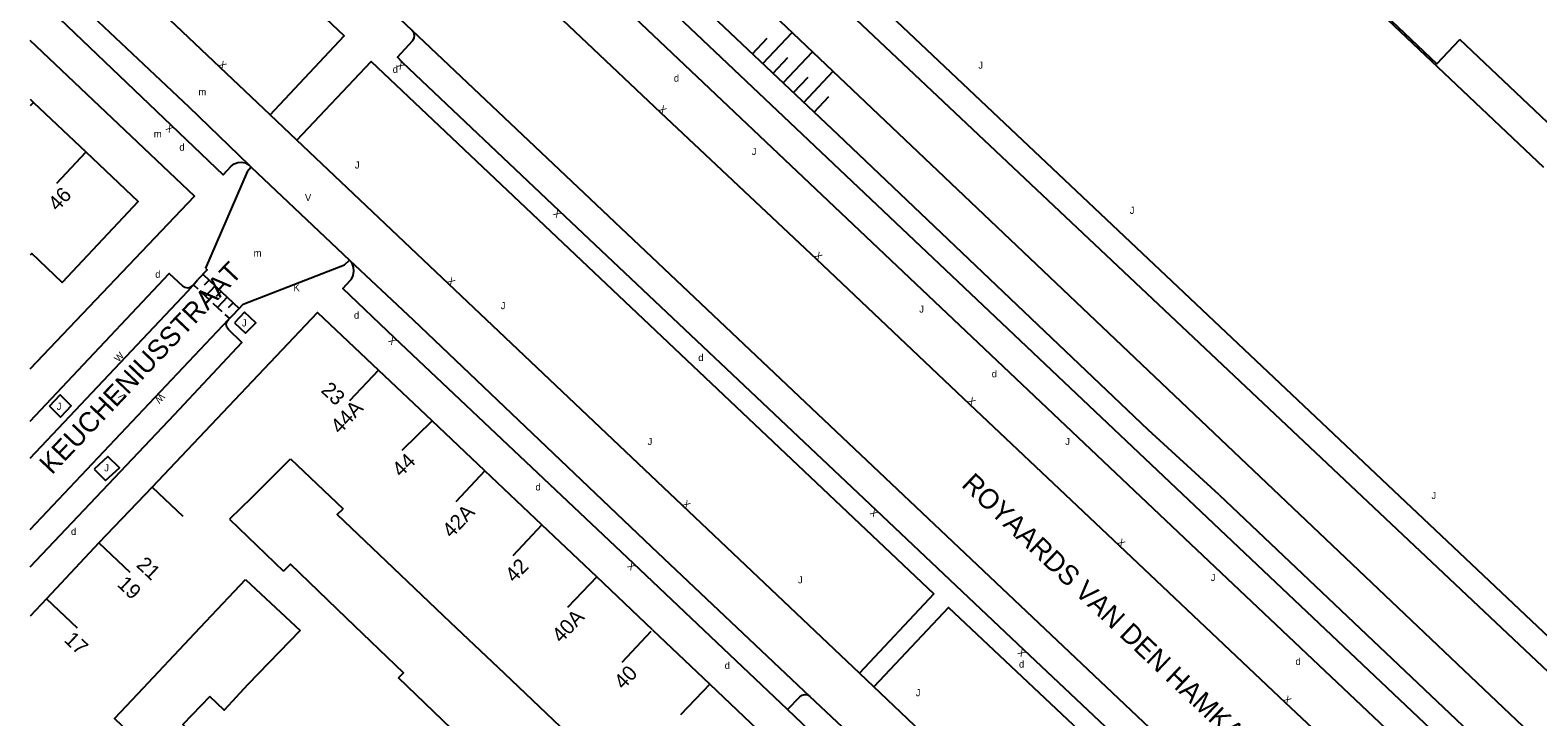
# Model space of a CAD drawing. Extents: x 134999 to 136502, y 457398 to 459002.
# Drawn here: x 135000 to 135106.7, y 457481.5 to 457530.1 of the extents above; entities that cross this region are included whole.
import ezdxf

# ---------------------------------------------------------------- set-up
doc = ezdxf.new("R2010")
doc.units = 0
for name, color, linetype in [('RI_DGTB_15', 7, 'Continuous'), ('RI_DGTB_18', 7, 'Continuous'), ('RI_DGTB_2', 7, 'Continuous'), ('RI_DGTB_29', 7, 'Continuous'), ('RI_DGTB_30', 7, 'Continuous'), ('RI_DGTB_31', 7, 'Continuous'), ('RI_DGTB_35', 7, 'Continuous'), ('RI_DGTB_36', 7, 'Continuous'), ('RI_DGTB_37', 7, 'Continuous'), ('RI_DGTB_4', 7, 'Continuous'), ('RI_DGTB_43', 7, 'Continuous'), ('RI_DGTB_5', 7, 'Continuous'), ('RI_DGTB_53', 7, 'Continuous'), ('RI_DGTB_54', 7, 'Continuous'), ('RI_DGTB_58', 7, 'Continuous'), ('RI_DGTB_6', 7, 'Continuous')]:
    doc.layers.add(name, color=color, linetype=linetype)

msp = doc.modelspace()

# ---------------------------------------------------------------- linework, layer by layer
at = {"layer": 'RI_DGTB_15'}
for p, q in [((135000.231, 457524.983), (135000, 457524.739)), ((135003.909, 457521.451), (135001.864, 457519.257)), ((135024.656, 457506.055), (135022.594, 457503.877)), ((135028.456, 457502.456), (135026.312, 457500.357)), ((135032.184, 457498.926), (135030.122, 457496.748)), ((135008.633, 457497.776), (135010.811, 457495.713)), ((135036.222, 457495.105), (135034.16, 457492.927)), ((135004.873, 457493.83), (135007.051, 457491.767)), ((135040.099, 457491.431), (135038.037, 457489.253)), ((135001.15, 457489.878), (135003.328, 457487.815)), ((135043.942, 457487.556), (135041.88, 457485.378)), ((135048.1, 457483.854), (135046.038, 457481.676))]:
    msp.add_line(p, q, dxfattribs=at)
at = {"layer": 'RI_DGTB_18'}
for p, q in [((135051.127, 457528.418), (135052.167, 457529.521)), ((135051.855, 457527.732), (135053.936, 457529.939)), ((135052.582, 457527.046), (135053.622, 457528.149)), ((135053.31, 457526.36), (135055.386, 457528.563)), ((135054.765, 457524.988), (135056.837, 457527.187)), ((135054.038, 457525.674), (135055.077, 457526.777)), ((135055.493, 457524.302), (135056.532, 457525.405))]:
    msp.add_line(p, q, dxfattribs=at)
msp.add_lwpolyline([(135020.24, 457569.506), (135120.647, 457474.777), (135120.9, 457474.559), (135121.198, 457474.406), (135121.523, 457474.329), (135121.857, 457474.331), (135122.181, 457474.412), (135122.477, 457474.567), (135122.724, 457474.784), (135146.744, 457504.448), (135156.372, 457516.648), (135163.257, 457525.577), (135175.794, 457542.013), (135191.666, 457562.958), (135200.957, 457575.189), (135204.128, 457579.442)], dxfattribs=at)
at = {"layer": 'RI_DGTB_2'}
for p, q in [((135084.903, 457541.427), (135107.109, 457520.398)), ((135090.003, 457536.776), (135099.567, 457527.719)), ((135099.567, 457527.719), (135101.194, 457529.435)), ((135111.589, 457519.578), (135101.194, 457529.435))]:
    msp.add_line(p, q, dxfattribs=at)
at = {"layer": 'RI_DGTB_31'}
for p, q in [((135011.551, 457512.091), (135011.87, 457511.791)), ((135012.236, 457512.819), (135014.786, 457510.419)), ((135012.661, 457512.419), (135012.319, 457512.055)), ((135013.086, 457512.019), (135012.401, 457511.291)), ((135012.082, 457511.591), (135012.72, 457510.991)), ((135013.511, 457511.619), (135013.169, 457511.255)), ((135013.936, 457511.219), (135013.251, 457510.491)), ((135012.932, 457510.791), (135013.57, 457510.191)), ((135013.782, 457509.991), (135014.101, 457509.691)), ((135014.361, 457510.819), (135014.019, 457510.455))]:
    msp.add_line(p, q, dxfattribs=at)
for points in [[(135014.461, 457509.401), (135015.251, 457508.661), (135015.971, 457509.401), (135015.181, 457510.141), (135014.461, 457509.401)], [(135001.372, 457503.501), (135002.121, 457504.302), (135002.901, 457503.522), (135002.152, 457502.721), (135001.372, 457503.501)], [(135004.523, 457499.041), (135005.341, 457498.24), (135006.321, 457499.131), (135005.501, 457499.932), (135004.523, 457499.041)]]:
    msp.add_lwpolyline(points, dxfattribs=at)
at = {"layer": 'RI_DGTB_4'}
for p, q in [((135000, 457525.202), (135000.231, 457524.983)), ((135000.231, 457524.983), (135003.935, 457521.478)), ((135028.456, 457502.456), (135024.656, 457506.055)), ((135032.184, 457498.926), (135028.456, 457502.456)), ((135036.22, 457495.103), (135032.184, 457498.926)), ((135008.633, 457497.776), (135004.873, 457493.83)), ((135040.099, 457491.431), (135036.22, 457495.103)), ((135004.873, 457493.83), (135001.15, 457489.878)), ((135044.06, 457487.68), (135040.099, 457491.431)), ((135001.15, 457489.878), (135000, 457488.657)), ((135044.06, 457487.68), (135048.1, 457483.854)), ((135048.1, 457483.854), (135051.964, 457480.195))]:
    msp.add_line(p, q, dxfattribs=at)
for points in [[(135003.935, 457521.478), (135007.636, 457517.975), (135002.262, 457512.24), (135000.109, 457514.295), (135000, 457514.174)], [(135008.633, 457497.776), (135020.349, 457510.133), (135024.656, 457506.055)]]:
    msp.add_lwpolyline(points, dxfattribs=at)
at = {"layer": 'RI_DGTB_5'}
for p, q in [((135015.661, 457497.011), (135018.423, 457499.788)), ((135018.423, 457499.788), (135022.149, 457496.253)), ((135029.757, 457488.205), (135025.71, 457492.046)), ((135011.665, 457487.452), (135015.244, 457491.254)), ((135008.01, 457483.57), (135011.665, 457487.452)), ((135033.565, 457484.59), (135029.757, 457488.205)), ((135037.553, 457480.807), (135033.565, 457484.59))]:
    msp.add_line(p, q, dxfattribs=at)
for points in [[(135015.661, 457497.011), (135014.11, 457495.516)], [(135025.71, 457492.046), (135021.721, 457495.832), (135022.149, 457496.253)], [(135008.01, 457483.57), (135005.981, 457481.415), (135007.489, 457479.97), (135005.951, 457478.322)]]:
    msp.add_lwpolyline(points, dxfattribs=at)
at = {"layer": 'RI_DGTB_53'}
for p, q in [((135027.047, 457530.064), (135024.217, 457532.747)), ((135089.447, 457471.108), (135027.047, 457530.064)), ((135015.478, 457520.567), (135015.634, 457520.416)), ((135015.634, 457520.416), (135022.611, 457513.839)), ((135011.521, 457512.041), (135011.841, 457512.431)), ((135014.031, 457509.621), (135014.401, 457509.991)), ((135057.399, 457478.452), (135053.608, 457482.048)), ((135058.273, 457480.076), (135055.189, 457482.982))]:
    msp.add_line(p, q, dxfattribs=at)
for points in [[(135122.739, 457458.42), (135121.05, 457459.95), (135087.29, 457491.86), (135028.64, 457547.34), (135008.55, 457566.37), (135005.997, 457568.483), (135003.496, 457570.657), (135001.048, 457572.891), (135000, 457573.881)], [(135016.982, 457524.107), (135022.22, 457529.691), (135000, 457550.688)], [(135110.66, 457466.82), (135082.15, 457493.75), (135035.271, 457538.098)], [(135032.777, 457535.462), (135032.886, 457535.374), (135044.623, 457524.275), (135055.645, 457513.924), (135066.491, 457503.654), (135077.08, 457493.643), (135088.836, 457482.545), (135094.218, 457477.498)], [(135000, 457535.265), (135011.229, 457524.673), (135015.478, 457520.567)], [(135000, 457532.932), (135013.662, 457519.863), (135014.22, 457520.476), (135014.438, 457520.643), (135014.695, 457520.74), (135014.97, 457520.76), (135015.239, 457520.7), (135015.478, 457520.567)], [(135087.667, 457469.98), (135081.89, 457475.385), (135070.334, 457486.26), (135059.881, 457496.149), (135037.451, 457517.307), (135026.385, 457527.79), (135025.991, 457528.175), (135027.087, 457529.36), (135027.188, 457529.529), (135027.215, 457529.724), (135027.162, 457529.915), (135027.047, 457530.064)], [(135018.878, 457522.312), (135024.134, 457527.879), (135063.965, 457490.242), (135058.7, 457484.614)], [(135015.634, 457520.416), (135015.364, 457520.069), (135012.401, 457513.261)], [(135015.071, 457510.721), (135022.258, 457513.496), (135022.611, 457513.839)], [(135053.608, 457482.048), (135042.709, 457492.386), (135025.782, 457508.327), (135022.123, 457511.83), (135022.694, 457512.431), (135022.736, 457512.488), (135022.864, 457512.751), (135022.917, 457513.039), (135022.89, 457513.331), (135022.785, 457513.604), (135022.611, 457513.839)], [(135022.611, 457513.839), (135027.111, 457509.609), (135043.982, 457493.549), (135055.189, 457482.982)], [(135000, 457502.451), (135009.841, 457512.881), (135010.781, 457512.021), (135010.953, 457511.913), (135011.154, 457511.879), (135011.354, 457511.924), (135011.521, 457512.041)], [(135011.149, 457511.647), (135011.521, 457512.041)], [(135000, 457499.831), (135011.149, 457511.647)], [(135000, 457492.132), (135010.221, 457502.911), (135014.981, 457508.001), (135014.032, 457508.918), (135013.92, 457509.078), (135013.88, 457509.269), (135013.919, 457509.461), (135014.031, 457509.621)], [(135000, 457494.774), (135013.648, 457509.216)], [(135013.648, 457509.216), (135014.031, 457509.621)], [(135084.15, 457497.23), (135107.28, 457475.34), (135121.35, 457461.972)], [(135095.873, 457459.173), (135086.076, 457468.182), (135086.701, 457468.845), (135065.001, 457489.266), (135059.717, 457483.651)], [(135053.608, 457482.048), (135054.47, 457482.938), (135054.486, 457482.957), (135054.642, 457483.075), (135054.832, 457483.121), (135055.025, 457483.089), (135055.189, 457482.982)]]:
    msp.add_lwpolyline(points, dxfattribs=at)
at = {"layer": 'RI_DGTB_54'}
for p, q in [((135016.982, 457524.107), (135000, 457540.183)), ((135018.878, 457522.312), (135016.982, 457524.107)), ((135058.7, 457484.614), (135018.878, 457522.312)), ((135014.401, 457509.991), (135015.071, 457510.721)), ((135059.717, 457483.651), (135058.7, 457484.614)), ((135097.617, 457447.773), (135059.717, 457483.651))]:
    msp.add_line(p, q, dxfattribs=at)
for points in [[(135084.15, 457497.23), (135079.132, 457501.83), (135057.201, 457522.696), (135038.485, 457540.36), (135016.262, 457561.454), (135004.079, 457572.975)], [(135000, 457506.142), (135011.637, 457518.344), (135000, 457529.367)], [(135012.401, 457513.261), (135012.521, 457513.141), (135011.841, 457512.431)]]:
    msp.add_lwpolyline(points, dxfattribs=at)
at = {"layer": 'RI_DGTB_58'}
for points in [[(135000, 457585.944), (135119.784, 457473.082), (135119.921, 457472.966), (135120.29, 457472.727), (135120.696, 457472.558), (135121.126, 457472.466), (135121.565, 457472.453), (135122, 457472.519), (135122.416, 457472.663), (135122.798, 457472.88), (135123.135, 457473.162), (135150.561, 457506.36), (135167.9, 457528.829), (135200.354, 457571.658), (135205.168, 457578.091), (135205.357, 457578.324)], [(135000, 457581.108), (135117.751, 457469.398), (135118.256, 457469.055), (135118.868, 457468.729), (135119.514, 457468.476), (135120.185, 457468.299), (135120.872, 457468.2), (135121.565, 457468.181), (135122.256, 457468.242), (135122.935, 457468.381), (135123.594, 457468.598), (135124.224, 457468.89), (135124.815, 457469.252), (135125.362, 457469.679), (135125.855, 457470.167), (135153.788, 457504.423), (135161.803, 457514.813), (135168.44, 457523.57), (135177.884, 457535.84), (135215.393, 457584.997)]]:
    msp.add_lwpolyline(points, dxfattribs=at)
at = {"layer": 'RI_DGTB_6'}
for p, q in [((135014.11, 457495.516), (135017.937, 457491.828)), ((135015.244, 457491.254), (135016.323, 457490.242))]:
    msp.add_line(p, q, dxfattribs=at)
for points in [[(135022.385, 457488.521), (135018.439, 457492.321), (135017.937, 457491.828)], [(135016.323, 457490.242), (135019.109, 457487.629)], [(135026.083, 457484.283), (135026.416, 457484.638), (135022.385, 457488.521)], [(135019.109, 457487.629), (135015.413, 457483.811)], [(135029.83, 457480.68), (135026.083, 457484.283)], [(135015.413, 457483.811), (135013.734, 457482.006), (135012.716, 457482.966)], [(135012.716, 457482.966), (135010.809, 457480.996), (135012.107, 457479.812)]]:
    msp.add_lwpolyline(points, dxfattribs=at)

# ---------------------------------------------------------------- texts
at = {"layer": 'RI_DGTB_29'}
for p in [(135025.662, 457527.071), (135045.562, 457526.451), (135010.561, 457521.561), (135022.919, 457509.686), (135047.29, 457506.69), (135068.062, 457505.541), (135035.767, 457497.54), (135049.16, 457484.915), (135069.992, 457485.011), (135089.562, 457485.201)]:
    msp.add_text('d', height=0.5, dxfattribs=at).set_placement(p)
for p in [(135008.851, 457512.582), (135002.891, 457494.392)]:
    msp.add_text('d', height=0.5, rotation=359.99973, dxfattribs=at).set_placement(p)
at = {"layer": 'RI_DGTB_30'}
for s, height, rotation, p in [('X', 0.499, 316.56964, (135013.281, 457527.61)), ('X', 0.5, 136.55097, (135026.566, 457527.618)), ('X', 0.5, 316.59854, (135044.441, 457524.447)), ('X', 0.499, 139.84413, (135010.205, 457523.195)), ('X', 0.5, 136.67252, (135037.633, 457517.135)), ('X', 0.5, 316.80086, (135055.463, 457514.095)), ('X', 0.499, 316.56964, (135029.459, 457512.296)), ('X', 0.5, 136.24771, (135025.963, 457508.154)), ('W', 0.5, 47.48939, (135006.264, 457506.578)), ('V', 0.5, 134.32477, (135006.87, 457504.172)), ('W', 0.5, 227.38514, (135009.216, 457504.45)), ('X', 0.5, 316.56305, (135066.309, 457503.826)), ('X', 0.499, 316.56964, (135046.117, 457496.526)), ('X', 0.5, 136.58948, (135060.063, 457495.977)), ('X', 0.5, 316.6057, (135076.898, 457493.815)), ('X', 0.5, 136.71876, (135042.891, 457492.215)), ('X', 0.5, 136.73857, (135070.516, 457486.089)), ('X', 0.5, 316.65024, (135088.654, 457482.717))]:
    msp.add_text(s, height=height, rotation=rotation, dxfattribs=at).set_placement(p)
for s, p in [('V', (135019.45, 457518.002)), ('K', (135018.635, 457511.63))]:
    msp.add_text(s, height=0.5, dxfattribs=at).set_placement(p)
at = {"layer": 'RI_DGTB_31'}
for p in [(135067.112, 457527.366), (135051.072, 457521.261), (135022.985, 457520.31), (135077.833, 457517.103), (135033.312, 457510.365), (135062.932, 457510.121), (135043.702, 457500.756), (135073.262, 457500.751), (135099.186, 457496.939), (135083.562, 457491.131), (135054.347, 457490.969), (135062.686, 457482.993)]:
    msp.add_text('J', height=0.5, dxfattribs=at).set_placement(p)
for p in [(135014.99, 457509.14), (135001.88, 457503.24), (135005.24, 457498.89)]:
    msp.add_text('J', height=0.5, rotation=359.99963, dxfattribs=at).set_placement(p)
at = {"layer": 'RI_DGTB_35'}
for s, rotation, p in [('46', 46.9934, (135001.931, 457517.231)), ('23', 316.611, (135020.522, 457504.557)), ('44A', 46.5622, (135021.925, 457501.479))]:
    msp.add_text(s, height=1.054, rotation=rotation, dxfattribs=at).set_placement(p)
at = {"layer": 'RI_DGTB_36'}
for s, rotation, p in [('44', 44.3868, (135026.241, 457498.428)), ('42A', 46.5622, (135029.822, 457494.117)), ('21', 316.5376, (135007.456, 457492.199)), ('42', 46.5622, (135034.275, 457490.966)), ('19', 316.5376, (135006.093, 457490.831)), ('40A', 46.5622, (135037.585, 457486.696)), ('17', 316.5376, (135002.34, 457486.899)), ('40', 46.5784, (135041.984, 457483.406))]:
    msp.add_text(s, height=1.054, rotation=rotation, dxfattribs=at).set_placement(p)
at = {"layer": 'RI_DGTB_37'}
for s, rotation, p in [('KEUCHENIUSSTRAAT', 46.49992, (135001.539, 457498.6)), ('ROYAARDS VAN DEN HAMKADE', 316.52963, (135065.854, 457497.874))]:
    msp.add_text(s, height=1.4, rotation=rotation, dxfattribs=at).set_placement(p)
at = {"layer": 'RI_DGTB_43'}
for p in [(135011.909, 457525.479), (135008.752, 457522.512), (135015.82, 457514.084)]:
    msp.add_text('m', height=0.5, dxfattribs=at).set_placement(p)

doc.saveas('drawing.dxf')
